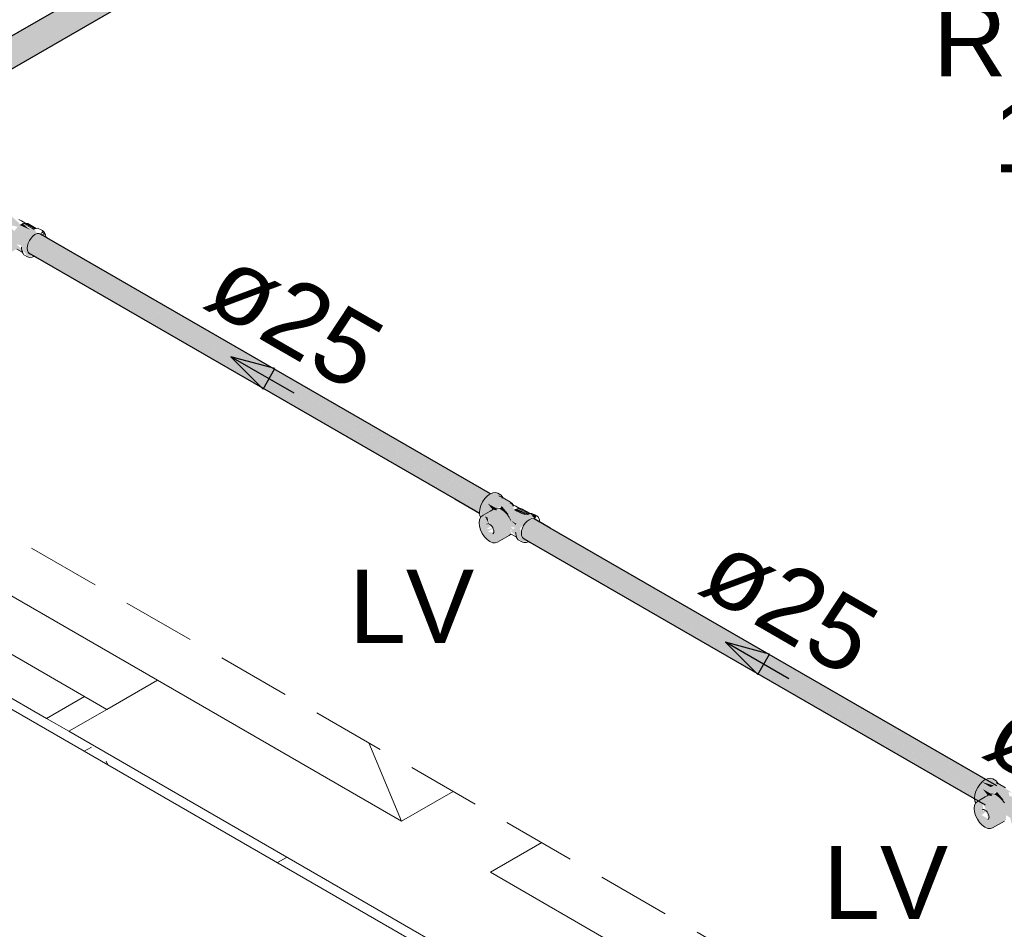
# Model space of a CAD drawing. Header units: millimetres. Extents: x 567 to 934, y -1 to 364.
# Tile 1000 of 1056: x 760.77 to 763.46, y 191.72 to 194.2. Entities that reach past the tile are written whole.
import ezdxf

# ---------------------------------------------------------------- set-up
doc = ezdxf.new("R2010")
doc.units = ezdxf.units.MM
doc.header["$MEASUREMENT"] = 0
doc.linetypes.add('JIS_02_2.0', pattern=[0.3, 0.2, -0.1])
doc.linetypes.add('NULL', pattern=[0])
for name, color, linetype, lineweight in [('AF-Condutos', 140, 'Continuous', 25), ('AF-Peça de utilização', 152, 'Continuous', 18), ('AF-Sentido conduto', 140, 'Continuous', 30), ('AF-Textos conduto', 7, 'Continuous', 9), ('DI-Área do detalhe', 10, 'JIS_02_2.0', 0), ('Textos', 7, 'Continuous', 9)]:
    doc.layers.add(name, color=color, linetype=linetype, lineweight=lineweight)
doc.layers.add('ARQ FINA', color=8, linetype='Continuous')
doc.styles.add('Arial', font='arial.ttf')

msp = doc.modelspace()

# ---------------------------------------------------------------- hatches: boundary and pattern name
at = {"layer": 'AF-Condutos', "linetype": 'Continuous'}
for points in [[(763.8982, 195.888), (763.9229, 195.9071), (763.9241, 195.9196), (763.9206, 195.9344), (763.9128, 195.9487), (763.9023, 195.9602), (763.8908, 195.9668), (761.0898, 194.3543), (763.8803, 195.9675), (759.7954, 193.6091), (760.2602, 193.8767), (759.802, 193.6063), (759.8278, 193.5715), (760.3101, 193.8479), (759.8325, 193.5576), (760.3117, 193.847), (759.8325, 193.5574), (760.3242, 193.8398), (759.834, 193.5466), (760.3253, 193.8391), (759.834, 193.5464), (760.3337, 193.8343), (759.834, 193.5416), (760.3342, 193.834), (759.834, 193.5415), (763.8647, 195.8686)], [(760.7853, 193.6176), (760.8027, 193.6073), (762.0415, 192.8924)], [(762.0416, 192.8925), (760.8113, 193.6155), (760.8028, 193.6075), (762.0415, 192.8924)], [(762.049, 192.9011), (760.8114, 193.6156), (760.8113, 193.6155)], [(762.0479, 192.9018), (760.8113, 193.6155), (762.0412, 192.8928)], [(760.8247, 193.6203), (760.8114, 193.6156), (762.049, 192.9011), (762.0491, 192.9012), (760.8435, 193.6061), (762.0558, 192.9064), (762.0559, 192.9065), (760.8461, 193.6085), (762.059, 192.9084), (760.8461, 193.6087)], [(760.7924, 193.585), (762.0208, 192.8759), (762.0307, 192.8704), (760.7962, 193.5964)], [(760.8027, 193.6073), (760.7956, 193.597), (762.0349, 192.8814), (762.035, 192.8816)], [(762.0342, 192.8819), (760.7963, 193.5966), (760.7962, 193.5964)], [(762.0299, 192.8709), (762.0349, 192.8814), (760.7962, 193.5964)], [(762.0405, 192.8929), (760.8027, 193.6073), (762.0344, 192.882)], [(762.0587, 192.9086), (760.843, 193.6104), (762.0552, 192.9068)], [(762.0547, 192.9071), (760.8435, 193.6061), (762.0488, 192.9014)], [(760.775, 193.5848), (762.027, 192.8568), (762.029, 192.8608)], [(760.7927, 193.5848), (762.0281, 192.8615), (762.0307, 192.8702)], [(760.7928, 193.5744), (762.029, 192.8608), (762.029, 192.861), (760.7927, 193.5848)], [(760.7985, 193.5659), (762.0288, 192.8557), (760.7929, 193.5744)], [(760.8152, 193.5563), (761.9611, 192.8947), (762.0288, 192.8557)], [(763.3949, 192.1112), (762.1623, 192.8355), (762.1538, 192.8275), (763.3948, 192.111)], [(762.1757, 192.8403), (762.1617, 192.836), (763.4024, 192.1198), (763.4025, 192.1199), (762.1996, 192.8231), (763.4349, 192.1103), (762.2229, 192.8136), (763.4427, 192.1096), (762.2224, 192.8141)], [(763.4024, 192.1198), (762.1624, 192.8356), (762.1623, 192.8355)], [(763.4012, 192.1204), (762.1623, 192.8355), (763.3945, 192.1114)], [(762.1296, 192.8268), (762.1472, 192.8164), (763.3875, 192.1006)], [(762.1421, 192.8058), (763.384, 192.0889), (763.3841, 192.0891), (762.1472, 192.8164)], [(762.1527, 192.8279), (762.1466, 192.817), (763.3883, 192.1001), (763.3884, 192.1003)], [(763.3832, 192.0896), (763.3883, 192.1001), (762.1472, 192.8164)], [(763.3948, 192.111), (762.1538, 192.8275), (762.1537, 192.8273)], [(763.3938, 192.1116), (762.1537, 192.8273), (763.3878, 192.1007)], [(763.4081, 192.1257), (762.1945, 192.8261), (763.4022, 192.12)], [(763.4121, 192.1272), (762.2229, 192.8136), (763.4086, 192.1255)], [(762.1427, 192.7951), (763.3824, 192.0794), (763.3824, 192.0796), (762.1437, 192.8048)], [(763.3742, 192.0946), (762.1437, 192.8049), (762.1437, 192.8048)], [(762.1437, 192.8048), (763.3815, 192.0802), (763.384, 192.0888)], [(762.1495, 192.7859), (763.4107, 192.0578), (762.1737, 192.777), (763.2798, 192.1386), (762.1438, 192.7944)], [(762.1684, 192.7801), (763.3804, 192.0754), (763.3824, 192.0794)], [(763.4022, 192.12), (763.4259, 192.1062), (763.4349, 192.1103)]]:
    msp.add_hatch(color=151, dxfattribs=at).paths.add_polyline_path(points)
at = {"layer": 'AF-Peça de utilização', "linetype": 'Continuous'}
for points in [[(760.7276, 193.69), (760.7144, 193.6912), (760.6922, 193.675), (760.6815, 193.6564), (760.6776, 193.6373), (760.6821, 193.6263), (760.7123, 193.6437), (760.7005, 193.6615), (760.7249, 193.649), (760.7665, 193.6384), (760.7573, 193.6268), (760.739, 193.645), (760.7189, 193.6475), (760.6809, 193.6241), (760.6966, 193.6038), (760.7019, 193.6065), (760.7317, 193.5602), (760.7146, 193.5778), (760.727, 193.5558), (760.7637, 193.5781), (760.7786, 193.5693), (760.7771, 193.5783), (760.7631, 193.5908), (760.775, 193.588), (760.7769, 193.5809), (760.7931, 193.5565), (760.8123, 193.5579), (760.7949, 193.568), (760.7929, 193.5868), (760.803, 193.6078), (760.8194, 193.6198), (760.8141, 193.6288), (760.773, 193.643), (760.7743, 193.6443), (760.7542, 193.6635), (760.7489, 193.6654)], [(760.7805, 193.6471), (760.773, 193.643), (760.8001, 193.6304)], [(760.7808, 193.6469), (760.8079, 193.6316), (760.8122, 193.6323)], [(760.7897, 193.6473), (760.7824, 193.6475), (760.8109, 193.6329)], [(760.8141, 193.6344), (760.7876, 193.6487), (760.8111, 193.6331)], [(760.8154, 193.6337), (760.7939, 193.6475), (760.7876, 193.6487)], [(760.8392, 193.6239), (760.8345, 193.6282), (760.8291, 193.6189)], [(760.8421, 193.6175), (760.8392, 193.6239), (760.8332, 193.6165)], [(762.089, 192.8997), (762.0786, 192.91), (762.0654, 192.9112), (762.0432, 192.895), (762.0325, 192.8764), (762.0286, 192.8573), (762.0365, 192.8483), (762.0633, 192.8637), (762.0515, 192.8816), (762.0759, 192.869), (762.0896, 192.8745), (762.1105, 192.8502), (762.1147, 192.8352), (762.1304, 192.828), (762.1278, 192.8237), (762.1147, 192.8352), (762.11, 192.8444), (762.09, 192.865), (762.0699, 192.8675), (762.0319, 192.8441), (762.0476, 192.8238), (762.0529, 192.8265), (762.0435, 192.8471), (762.0508, 192.8429), (762.0677, 192.8025), (762.0516, 192.8041), (762.0659, 192.8143), (762.0476, 192.8111), (762.0615, 192.8214), (762.0476, 192.8238), (762.0316, 192.8438), (762.0286, 192.8372), (762.0286, 192.8196), (762.0363, 192.7999), (762.0495, 192.7834), (762.0648, 192.7746), (762.078, 192.7758), (762.1147, 192.7981), (762.1141, 192.8108), (762.126, 192.8048), (762.1142, 192.8184), (762.126, 192.8153), (762.1142, 192.8063), (762.1441, 192.7765), (762.1633, 192.7779), (762.1454, 192.7883), (762.1395, 192.8147), (762.1479, 192.8202), (762.1785, 192.8476), (762.124, 192.863), (762.1253, 192.8643), (762.1052, 192.8835), (762.0999, 192.8854), (762.122, 192.8675), (762.1214, 192.8742), (762.1315, 192.8715)], [(762.0515, 192.8816), (762.0635, 192.8659), (762.0763, 192.8627), (762.0748, 192.8687)], [(762.0896, 192.8745), (762.0847, 192.8688), (762.1098, 192.8507)], [(762.1315, 192.8671), (762.124, 192.863), (762.1511, 192.8504)], [(762.1318, 192.8669), (762.1589, 192.8516), (762.1632, 192.8523)], [(762.158, 192.8517), (762.132, 192.8667), (762.1522, 192.8506)], [(762.138, 192.8685), (762.1334, 192.8675), (762.1619, 192.8529)], [(762.1651, 192.8543), (762.1386, 192.8687), (762.1621, 192.8531)], [(762.1664, 192.8537), (762.1449, 192.8675), (762.1386, 192.8687)], [(762.0543, 192.8259), (762.0508, 192.8429), (762.0439, 192.8469)], [(762.1278, 192.8237), (762.1296, 192.8268), (762.1147, 192.8352)], [(762.1855, 192.8482), (762.1682, 192.854), (762.1801, 192.8389)], [(763.4423, 192.1184), (763.4319, 192.1287), (763.4188, 192.1298), (763.3966, 192.1136), (763.3859, 192.0951), (763.382, 192.0759), (763.3899, 192.067), (763.4167, 192.0824), (763.4049, 192.1002), (763.4293, 192.0877), (763.443, 192.0932), (763.4639, 192.0689), (763.4617, 192.0654), (763.4433, 192.0837), (763.4233, 192.0862), (763.3852, 192.0627), (763.401, 192.0425), (763.405, 192.0448), (763.4042, 192.0616), (763.4077, 192.0595), (763.42, 192.0188), (763.401, 192.0298), (763.4149, 192.0401), (763.401, 192.0425), (763.3849, 192.0624), (763.382, 192.0559), (763.382, 192.0383), (763.3896, 192.0186), (763.4029, 192.0021), (763.4181, 191.9933), (763.4314, 191.9945), (763.4681, 192.0167), (763.4675, 192.0295), (763.4794, 192.0226), (763.483, 192.0081), (763.4975, 191.9952), (763.5167, 191.9966), (763.4988, 192.0069), (763.4929, 192.0333), (763.5013, 192.0388), (763.5328, 192.0688), (763.4773, 192.0816), (763.4748, 192.0928), (763.4849, 192.0902)], [(763.4049, 192.1002), (763.4169, 192.0846), (763.4296, 192.0813), (763.4282, 192.0874)], [(763.443, 192.0932), (763.4381, 192.0875), (763.4632, 192.0693)]]:
    msp.add_hatch(color=161, dxfattribs=at).paths.add_polyline_path(points)

# ---------------------------------------------------------------- linework, layer by layer
at = {"layer": 'AF-Condutos'}
for p, q in [((761.0866, 194.3545), (760.3204, 193.9122)), ((760.3982, 193.8672), (761.2214, 194.3425)), ((760.843, 193.6105), (760.8274, 193.6194)), ((760.8461, 193.6087), (760.843, 193.6105)), ((762.059, 192.9084), (760.8461, 193.6087)), ((760.7958, 193.5675), (760.7985, 193.5659)), ((760.7985, 193.5659), (760.8123, 193.5579)), ((760.8123, 193.5579), (760.8152, 193.5563)), ((760.8152, 193.5563), (761.9611, 192.8947)), ((761.9611, 192.8947), (762.0288, 192.8556)), ((762.194, 192.8305), (762.1784, 192.8394)), ((762.1971, 192.8287), (762.194, 192.8305)), ((762.2224, 192.8141), (762.1971, 192.8287)), ((763.4427, 192.1096), (762.2224, 192.8141)), ((762.1468, 192.7875), (762.1495, 192.7859)), ((762.1495, 192.7859), (762.1633, 192.7779)), ((762.1633, 192.7779), (762.1662, 192.7763)), ((762.1662, 192.7763), (762.1904, 192.7623)), ((762.1904, 192.7623), (763.3145, 192.1134)), ((763.3145, 192.1134), (763.4107, 192.0578))]:
    msp.add_line(p, q, dxfattribs=at)
at = {"layer": 'AF-Peça de utilização'}
for p, q in [((760.7767, 193.6545), (760.77, 193.6584)), ((760.7805, 193.6471), (760.7743, 193.6443)), ((760.7743, 193.6443), (760.7757, 193.6449)), ((760.7862, 193.649), (760.7767, 193.6545)), ((760.7818, 193.6474), (760.7805, 193.6471)), ((760.7824, 193.6475), (760.7818, 193.6474)), ((760.787, 193.6485), (760.7824, 193.6475)), ((760.787, 193.6485), (760.7862, 193.649)), ((760.7876, 193.6487), (760.787, 193.6485)), ((760.7939, 193.6475), (760.7876, 193.6487)), ((760.8172, 193.634), (760.7939, 193.6475)), ((760.803, 193.6078), (760.8082, 193.6133)), ((760.8112, 193.6331), (760.8079, 193.6316)), ((760.8079, 193.6316), (760.8122, 193.6323)), ((760.8082, 193.6133), (760.8138, 193.6174)), ((760.816, 193.6338), (760.8112, 193.6331)), ((760.8138, 193.6174), (760.8194, 193.6198)), ((760.8172, 193.634), (760.816, 193.6338)), ((760.8207, 193.6346), (760.8172, 193.634)), ((760.8194, 193.6198), (760.8247, 193.6203)), ((760.8246, 193.633), (760.8207, 193.6346)), ((760.8285, 193.6315), (760.8246, 193.633)), ((760.8247, 193.6203), (760.8274, 193.6194)), ((760.8274, 193.6194), (760.8291, 193.6189)), ((760.8345, 193.6282), (760.8285, 193.6315)), ((760.8392, 193.6239), (760.8345, 193.6282)), ((760.8421, 193.6175), (760.8392, 193.6239)), ((760.843, 193.6105), (760.8421, 193.6175)), ((760.7922, 193.5799), (760.7929, 193.5868)), ((760.7929, 193.5868), (760.7951, 193.5941)), ((760.7951, 193.5941), (760.7985, 193.6012)), ((760.7985, 193.6012), (760.803, 193.6078)), ((760.7646, 193.5776), (760.7786, 193.5693)), ((760.7765, 193.5831), (760.7767, 193.5813)), ((760.7767, 193.5813), (760.7768, 193.58)), ((760.7768, 193.58), (760.7771, 193.5783)), ((760.7771, 193.5783), (760.7775, 193.5759)), ((760.7775, 193.5759), (760.7777, 193.5747)), ((760.7777, 193.5747), (760.7779, 193.5737)), ((760.7779, 193.5737), (760.7786, 193.5694)), ((760.7779, 193.5737), (760.7779, 193.5737)), ((760.7804, 193.5701), (760.7781, 193.5734)), ((760.7786, 193.5694), (760.7788, 193.5692)), ((760.7786, 193.5693), (760.7788, 193.5692)), ((760.7788, 193.5692), (760.7811, 193.5658)), ((760.7811, 193.5658), (760.7837, 193.5622)), ((760.7837, 193.5622), (760.7931, 193.5565)), ((760.7929, 193.5738), (760.7922, 193.5799)), ((760.7951, 193.5691), (760.7929, 193.5738)), ((760.7985, 193.5659), (760.7951, 193.5691)), ((760.7985, 193.5659), (760.7985, 193.5659)), ((760.7931, 193.5565), (760.7992, 193.5547)), ((760.7992, 193.5547), (760.8063, 193.5554)), ((760.8063, 193.5554), (760.8123, 193.5579)), ((762.0372, 192.8861), (762.0325, 192.8764)), ((762.0432, 192.895), (762.0372, 192.8861)), ((762.0503, 192.9024), (762.0432, 192.895)), ((762.0579, 192.9079), (762.0503, 192.9024)), ((762.059, 192.9084), (762.0579, 192.9079)), ((762.0654, 192.9112), (762.059, 192.9084)), ((762.0725, 192.9119), (762.0654, 192.9112)), ((762.0786, 192.91), (762.0725, 192.9119)), ((762.088, 192.9043), (762.0786, 192.91)), ((762.089, 192.8997), (762.0818, 192.9025)), ((762.0818, 192.9025), (762.0854, 192.9011)), ((762.0854, 192.9011), (762.089, 192.8997)), ((762.0906, 192.9007), (762.088, 192.9043)), ((762.0928, 192.8975), (762.089, 192.8997)), ((762.089, 192.8997), (762.0913, 192.8964)), ((762.0922, 192.8985), (762.0906, 192.9007)), ((762.0928, 192.8975), (762.0922, 192.8985)), ((762.0931, 192.8974), (762.0928, 192.8975)), ((762.1133, 192.8858), (762.0931, 192.8974)), ((762.1182, 192.882), (762.1133, 192.8858)), ((762.0296, 192.8666), (762.0286, 192.8573)), ((762.0325, 192.8764), (762.0296, 192.8666)), ((762.058, 192.8606), (762.039, 192.8497)), ((762.0628, 192.8634), (762.058, 192.8606)), ((762.0673, 192.866), (762.0628, 192.8634)), ((762.0699, 192.8675), (762.0673, 192.866)), ((762.0759, 192.869), (762.0699, 192.8675)), ((762.0827, 192.8681), (762.0759, 192.869)), ((762.09, 192.865), (762.0827, 192.8681)), ((762.0972, 192.8598), (762.09, 192.865)), ((762.1041, 192.8527), (762.0972, 192.8598)), ((762.1178, 192.8802), (762.1122, 192.8834)), ((762.1122, 192.8834), (762.1178, 192.8802)), ((762.1195, 192.8792), (762.1178, 192.8802)), ((762.1178, 192.8802), (762.1214, 192.8741)), ((762.1195, 192.8792), (762.1182, 192.882)), ((762.121, 192.8784), (762.1195, 192.8792)), ((762.1277, 192.8745), (762.121, 192.8784)), ((762.1315, 192.8671), (762.1253, 192.8643)), ((762.1253, 192.8643), (762.1267, 192.8649)), ((762.1372, 192.869), (762.1277, 192.8745)), ((762.1328, 192.8674), (762.1315, 192.8671)), ((762.1334, 192.8675), (762.1328, 192.8674)), ((762.138, 192.8685), (762.1334, 192.8675)), ((762.138, 192.8685), (762.1372, 192.869)), ((762.1386, 192.8687), (762.138, 192.8685)), ((762.1449, 192.8675), (762.1386, 192.8687)), ((762.1682, 192.854), (762.1449, 192.8675)), ((762.0286, 192.8372), (762.0276, 192.829)), ((762.0286, 192.8573), (762.0288, 192.8556)), ((762.0316, 192.8438), (762.0286, 192.8372)), ((762.0288, 192.8556), (762.0296, 192.8491)), ((762.0296, 192.8491), (762.0319, 192.8441)), ((762.0319, 192.8441), (762.0316, 192.8438)), ((762.0363, 192.8481), (762.0319, 192.8441)), ((762.039, 192.8497), (762.0363, 192.8481)), ((762.11, 192.8444), (762.1041, 192.8527)), ((762.1147, 192.8352), (762.11, 192.8444)), ((762.154, 192.8278), (762.1592, 192.8333)), ((762.1622, 192.8531), (762.1589, 192.8516)), ((762.1589, 192.8516), (762.1632, 192.8523)), ((762.1592, 192.8333), (762.1648, 192.8374)), ((762.1659, 192.8537), (762.1622, 192.8531)), ((762.1648, 192.8374), (762.1704, 192.8398)), ((762.1669, 192.8538), (762.1659, 192.8537)), ((762.1682, 192.854), (762.1669, 192.8538)), ((762.1717, 192.8546), (762.1682, 192.854)), ((762.1704, 192.8398), (762.1757, 192.8403)), ((762.1712, 192.8516), (762.1747, 192.8502)), ((762.1756, 192.853), (762.1717, 192.8546)), ((762.1795, 192.8515), (762.1756, 192.853)), ((762.1757, 192.8403), (762.1784, 192.8394)), ((762.1784, 192.8394), (762.1801, 192.8389)), ((762.1855, 192.8482), (762.1795, 192.8515)), ((762.187, 192.8469), (762.1855, 192.8482)), ((762.1902, 192.8439), (762.187, 192.8469)), ((762.1931, 192.8375), (762.1902, 192.8439)), ((762.194, 192.8305), (762.1931, 192.8375)), ((762.0276, 192.829), (762.0286, 192.8196)), ((762.0286, 192.8196), (762.0316, 192.8097)), ((762.0316, 192.8097), (762.0363, 192.7999)), ((762.0493, 192.8254), (762.0516, 192.8261)), ((762.0516, 192.8261), (762.0543, 192.8259)), ((762.0543, 192.8259), (762.0571, 192.8247)), ((762.0571, 192.8247), (762.06, 192.8226)), ((762.06, 192.8226), (762.0626, 192.8198)), ((762.0626, 192.8198), (762.0649, 192.8164)), ((762.0649, 192.8164), (762.0666, 192.8128)), ((762.0666, 192.8128), (762.0677, 192.8091)), ((762.0677, 192.8091), (762.0681, 192.8056)), ((762.0681, 192.8056), (762.0677, 192.8025)), ((762.1432, 192.7999), (762.1439, 192.8068)), ((762.1439, 192.8068), (762.1461, 192.8141)), ((762.1461, 192.8141), (762.1495, 192.8212)), ((762.1495, 192.8212), (762.154, 192.8278)), ((762.0363, 192.7999), (762.0424, 192.791)), ((762.0424, 192.791), (762.0495, 192.7834)), ((762.0495, 192.7834), (762.0571, 192.7779)), ((762.0666, 192.8001), (762.0649, 192.7985)), ((762.0677, 192.8025), (762.0666, 192.8001)), ((762.078, 192.7758), (762.11, 192.7943)), ((762.11, 192.7943), (762.1147, 192.7981)), ((762.1147, 192.7981), (762.1156, 192.7976)), ((762.1156, 192.7976), (762.1296, 192.7893)), ((762.1275, 192.8031), (762.1277, 192.8013)), ((762.1277, 192.8013), (762.1278, 192.8)), ((762.1278, 192.8), (762.1289, 192.7938)), ((762.1289, 192.7938), (762.1296, 192.7894)), ((762.1296, 192.7894), (762.1298, 192.7892)), ((762.1296, 192.7893), (762.1298, 192.7892)), ((762.1298, 192.7892), (762.1321, 192.7858)), ((762.1321, 192.7858), (762.1347, 192.7822)), ((762.1347, 192.7822), (762.1441, 192.7765)), ((762.1439, 192.7938), (762.1432, 192.7999)), ((762.1461, 192.7891), (762.1439, 192.7938)), ((762.1495, 192.7859), (762.1461, 192.7891)), ((762.1495, 192.7859), (762.1495, 192.7859)), ((762.0571, 192.7779), (762.0648, 192.7746)), ((762.0648, 192.7746), (762.0719, 192.7739)), ((762.0719, 192.7739), (762.078, 192.7758)), ((762.1441, 192.7765), (762.1502, 192.7747)), ((762.1502, 192.7747), (762.1573, 192.7754)), ((762.1573, 192.7754), (762.1633, 192.7779)), ((763.3966, 192.1136), (763.3905, 192.1048)), ((763.4037, 192.1211), (763.3966, 192.1136)), ((763.4112, 192.1266), (763.4037, 192.1211)), ((763.4123, 192.1271), (763.4112, 192.1266)), ((763.4188, 192.1298), (763.4123, 192.1271)), ((763.4259, 192.1305), (763.4188, 192.1298)), ((763.4319, 192.1287), (763.4259, 192.1305)), ((763.4414, 192.123), (763.4319, 192.1287)), ((763.4439, 192.1194), (763.4414, 192.123)), ((763.4462, 192.1162), (763.4423, 192.1184)), ((763.4423, 192.1184), (763.4447, 192.1151)), ((763.4462, 192.1162), (763.4439, 192.1194)), ((763.4465, 192.116), (763.4462, 192.1162)), ((763.4667, 192.1044), (763.4465, 192.116)), ((763.383, 192.0852), (763.382, 192.0759)), ((763.3859, 192.0951), (763.383, 192.0852)), ((763.3905, 192.1048), (763.3859, 192.0951)), ((763.4114, 192.0793), (763.3924, 192.0684)), ((763.4162, 192.0821), (763.4114, 192.0793)), ((763.4207, 192.0847), (763.4162, 192.0821)), ((763.4233, 192.0862), (763.4207, 192.0847)), ((763.4292, 192.0877), (763.4233, 192.0862)), ((763.4361, 192.0868), (763.4292, 192.0877)), ((763.4433, 192.0837), (763.4361, 192.0868)), ((763.4506, 192.0784), (763.4433, 192.0837)), ((763.4574, 192.0714), (763.4506, 192.0784)), ((763.382, 192.0559), (763.381, 192.0477)), ((763.382, 192.0759), (763.3822, 192.0743)), ((763.3849, 192.0624), (763.382, 192.0559)), ((763.3822, 192.0743), (763.383, 192.0678)), ((763.383, 192.0678), (763.3852, 192.0627)), ((763.3852, 192.0627), (763.3849, 192.0624)), ((763.3896, 192.0668), (763.3852, 192.0627)), ((763.3924, 192.0684), (763.3896, 192.0668)), ((763.4634, 192.063), (763.4574, 192.0714)), ((763.381, 192.0477), (763.382, 192.0383)), ((763.382, 192.0383), (763.3849, 192.0283)), ((763.3849, 192.0283), (763.3896, 192.0186)), ((763.4027, 192.0441), (763.405, 192.0448)), ((763.405, 192.0448), (763.4077, 192.0445)), ((763.4077, 192.0445), (763.4105, 192.0433)), ((763.4105, 192.0433), (763.4133, 192.0413)), ((763.4133, 192.0413), (763.416, 192.0385)), ((763.416, 192.0385), (763.4183, 192.0351)), ((763.4183, 192.0351), (763.42, 192.0315)), ((763.42, 192.0315), (763.4211, 192.0278)), ((763.4211, 192.0278), (763.4215, 192.0243)), ((763.3896, 192.0186), (763.3957, 192.0096)), ((763.3957, 192.0096), (763.4029, 192.0021)), ((763.4029, 192.0021), (763.4105, 191.9965)), ((763.42, 192.0188), (763.4183, 192.0172)), ((763.4211, 192.0212), (763.42, 192.0188)), ((763.4215, 192.0243), (763.4211, 192.0212)), ((763.4314, 191.9945), (763.4634, 192.013)), ((763.4105, 191.9965), (763.4181, 191.9933)), ((763.4181, 191.9933), (763.4253, 191.9926)), ((763.4253, 191.9926), (763.4314, 191.9945))]:
    msp.add_line(p, q, dxfattribs=at)
at = {"layer": 'AF-Sentido conduto'}
for p, q in [((761.3489, 193.2831), (761.4373, 193.1947)), ((761.4696, 193.2507), (761.3489, 193.2831)), ((761.4373, 193.1947), (761.4696, 193.2507)), ((762.7011, 192.5024), (762.7895, 192.414)), ((762.8218, 192.47), (762.7011, 192.5024)), ((762.7895, 192.414), (762.8218, 192.47))]:
    msp.add_line(p, q, dxfattribs=at)
for points in [[(761.5221, 193.1831), (761.3489, 193.2831)], [(762.8743, 192.4024), (762.7011, 192.5024)]]:
    msp.add_lwpolyline(points, dxfattribs=at)
at = {"layer": 'ARQ FINA', "lineweight": 5}
for p, q in [((761.1484, 192.3988), (757.5631, 194.4688)), ((757.4245, 194.3888), (761.0099, 192.3188)), ((759.9872, 192.7593), (764.0438, 190.4172)), ((760.8453, 192.2938), (760.0183, 192.7713)), ((761.0099, 192.3188), (761.1484, 192.3988)), ((761.816, 192.0134), (761.1484, 192.3988)), ((760.8453, 192.2938), (760.9492, 192.3538)), ((760.9059, 192.2588), (760.8453, 192.2938)), ((761.0099, 192.3188), (760.9059, 192.2588)), ((760.9059, 192.2588), (764.0698, 190.4322)), ((761.7263, 192.2273), (761.816, 192.0134)), ((761.9564, 192.0945), (761.816, 192.0134)), ((762.0585, 191.8734), (762.1989, 191.9545)), ((764.6566, 190.3734), (762.0585, 191.8734))]:
    msp.add_line(p, q, dxfattribs=at)
at = {"layer": 'ARQ FINA', "linetype": 'Continuous', "lineweight": 5}
for p, q in [((760.9485, 192.2043), (760.9679, 192.2155)), ((761.0086, 192.1771), (761.0133, 192.1668)), ((761.4764, 191.8995), (761.5011, 191.9137))]:
    msp.add_line(p, q, dxfattribs=at)
at = {"layer": 'DI-Área do detalhe'}
msp.add_lwpolyline([(747.1937, 191.8011), (754.8291, 196.2094), (764.8577, 190.4194), (757.2223, 186.0111), (747.1937, 191.8011)], dxfattribs=at)

# ---------------------------------------------------------------- texts
at = {"layer": 'AF-Textos conduto', "linetype": 'NULL', "char_height": 0.2, "width": 0.962805, "attachment_point": 8, "rotation": 329.9999, "line_spacing_factor": 0.6, "style": 'Arial'}
for insert in [(761.4738, 193.2994), (762.826, 192.5187), (763.6027, 192.0703)]:
    msp.add_mtext('ø25', dxfattribs=dict(at, insert=insert))
at = {"layer": 'Textos', "linetype": 'NULL', "char_height": 0.2, "attachment_point": 9, "line_spacing_factor": 0.6, "style": 'Arial'}
for s, insert, width in [('RG', (763.6873, 194.0472), 0.838415), ('1"', (763.6873, 193.7872), 0.509146), ('LV', (762.0141, 192.5004), 0.683537), ('LV', (763.3097, 191.7451), 0.683537)]:
    msp.add_mtext(s, dxfattribs=dict(at, insert=insert, width=width))

doc.saveas('drawing.dxf')
